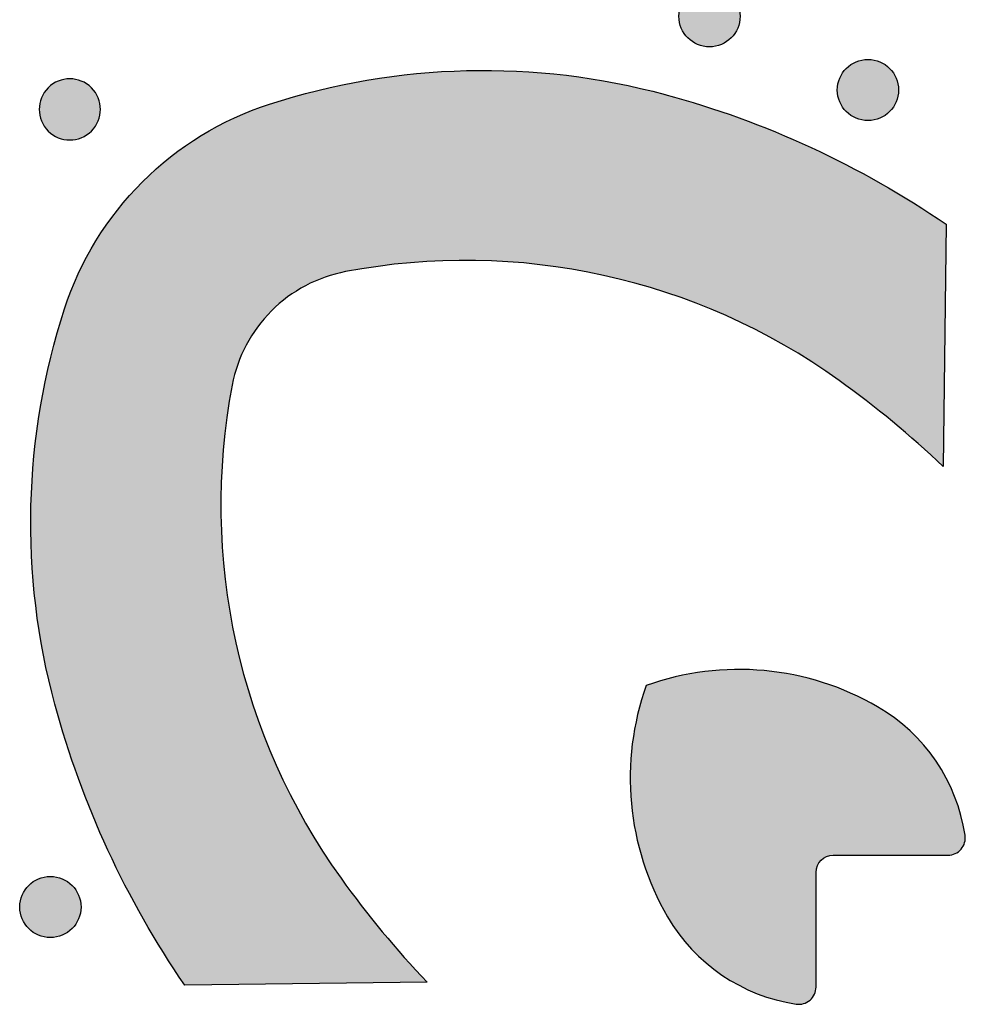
# Model space of a CAD drawing. Header units: millimetres. Extents: x -3873 to -97, y 912 to 4165.
# Tile 512 of 656: x -1936 to -1881, y 3135 to 3192. Entities that reach past the tile are written whole.
import ezdxf

# ---------------------------------------------------------------- set-up
doc = ezdxf.new("R2010")
doc.units = ezdxf.units.MM
doc.layers.add('pattern', color=7, linetype='Continuous', true_color=0x000000)

msp = doc.modelspace()

# ---------------------------------------------------------------- hatches: boundary and pattern name
at = {"layer": 'pattern'}
for points in [[(-1894.516, 3193.581), (-1894.545, 3193.609), (-1894.574, 3193.636), (-1894.603, 3193.663), (-1894.634, 3193.689), (-1894.666, 3193.715), (-1894.698, 3193.74), (-1894.732, 3193.765), (-1894.766, 3193.789), (-1894.801, 3193.812), (-1894.836, 3193.835), (-1894.873, 3193.857), (-1894.91, 3193.878), (-1894.948, 3193.898), (-1894.987, 3193.918), (-1895.026, 3193.937), (-1895.066, 3193.955), (-1895.107, 3193.972), (-1895.148, 3193.988), (-1895.19, 3194.003), (-1895.233, 3194.017), (-1895.276, 3194.03), (-1895.319, 3194.042), (-1895.363, 3194.053), (-1895.407, 3194.063), (-1895.452, 3194.072), (-1895.497, 3194.08), (-1895.542, 3194.086), (-1895.588, 3194.091), (-1895.633, 3194.096), (-1895.679, 3194.099), (-1895.725, 3194.1), (-1895.771, 3194.101), (-1895.817, 3194.1), (-1895.863, 3194.099), (-1895.909, 3194.096), (-1895.954, 3194.091), (-1896, 3194.086), (-1896.045, 3194.08), (-1896.09, 3194.072), (-1896.135, 3194.063), (-1896.179, 3194.053), (-1896.223, 3194.042), (-1896.266, 3194.03), (-1896.309, 3194.017), (-1896.352, 3194.003), (-1896.394, 3193.988), (-1896.435, 3193.972), (-1896.476, 3193.955), (-1896.516, 3193.937), (-1896.555, 3193.918), (-1896.594, 3193.898), (-1896.632, 3193.878), (-1896.669, 3193.857), (-1896.706, 3193.835), (-1896.741, 3193.812), (-1896.776, 3193.789), (-1896.81, 3193.765), (-1896.844, 3193.74), (-1896.876, 3193.715), (-1896.908, 3193.689), (-1896.939, 3193.663), (-1896.968, 3193.636), (-1896.997, 3193.609), (-1897.026, 3193.581), (-1897.053, 3193.553), (-1897.08, 3193.524), (-1897.107, 3193.494), (-1897.133, 3193.463), (-1897.159, 3193.432), (-1897.184, 3193.399), (-1897.209, 3193.366), (-1897.233, 3193.332), (-1897.256, 3193.297), (-1897.279, 3193.261), (-1897.301, 3193.225), (-1897.322, 3193.188), (-1897.343, 3193.15), (-1897.363, 3193.111), (-1897.381, 3193.071), (-1897.399, 3193.031), (-1897.416, 3192.991), (-1897.432, 3192.949), (-1897.448, 3192.907), (-1897.462, 3192.865), (-1897.475, 3192.822), (-1897.487, 3192.778), (-1897.498, 3192.734), (-1897.508, 3192.69), (-1897.516, 3192.646), (-1897.524, 3192.601), (-1897.53, 3192.555), (-1897.536, 3192.51), (-1897.54, 3192.464), (-1897.543, 3192.418), (-1897.545, 3192.373), (-1897.545, 3192.327), (-1897.545, 3192.281), (-1897.543, 3192.235), (-1897.54, 3192.189), (-1897.536, 3192.143), (-1897.53, 3192.098), (-1897.524, 3192.053), (-1897.516, 3192.008), (-1897.508, 3191.963), (-1897.498, 3191.919), (-1897.487, 3191.875), (-1897.475, 3191.831), (-1897.462, 3191.788), (-1897.448, 3191.746), (-1897.432, 3191.704), (-1897.416, 3191.663), (-1897.399, 3191.622), (-1897.381, 3191.582), (-1897.363, 3191.542), (-1897.343, 3191.504), (-1897.322, 3191.466), (-1897.301, 3191.428), (-1897.279, 3191.392), (-1897.256, 3191.356), (-1897.233, 3191.321), (-1897.209, 3191.287), (-1897.184, 3191.254), (-1897.159, 3191.221), (-1897.133, 3191.19), (-1897.107, 3191.159), (-1897.08, 3191.129), (-1897.053, 3191.1), (-1897.026, 3191.072), (-1896.997, 3191.044), (-1896.968, 3191.017), (-1896.939, 3190.991), (-1896.908, 3190.964), (-1896.876, 3190.939), (-1896.844, 3190.913), (-1896.81, 3190.889), (-1896.776, 3190.865), (-1896.741, 3190.841), (-1896.706, 3190.818), (-1896.669, 3190.796), (-1896.632, 3190.775), (-1896.594, 3190.755), (-1896.555, 3190.735), (-1896.516, 3190.716), (-1896.476, 3190.698), (-1896.435, 3190.681), (-1896.394, 3190.665), (-1896.352, 3190.65), (-1896.309, 3190.636), (-1896.266, 3190.623), (-1896.223, 3190.611), (-1896.179, 3190.6), (-1896.135, 3190.59), (-1896.09, 3190.581), (-1896.045, 3190.574), (-1896, 3190.567), (-1895.954, 3190.562), (-1895.909, 3190.558), (-1895.863, 3190.555), (-1895.817, 3190.553), (-1895.771, 3190.552), (-1895.725, 3190.553), (-1895.679, 3190.555), (-1895.633, 3190.558), (-1895.588, 3190.562), (-1895.542, 3190.567), (-1895.497, 3190.574), (-1895.452, 3190.581), (-1895.407, 3190.59), (-1895.363, 3190.6), (-1895.319, 3190.611), (-1895.276, 3190.623), (-1895.233, 3190.636), (-1895.19, 3190.65), (-1895.148, 3190.665), (-1895.107, 3190.681), (-1895.066, 3190.698), (-1895.026, 3190.716), (-1894.987, 3190.735), (-1894.948, 3190.755), (-1894.91, 3190.775), (-1894.873, 3190.796), (-1894.836, 3190.818), (-1894.801, 3190.841), (-1894.766, 3190.865), (-1894.732, 3190.889), (-1894.698, 3190.913), (-1894.666, 3190.939), (-1894.634, 3190.964), (-1894.603, 3190.991), (-1894.574, 3191.017), (-1894.545, 3191.044), (-1894.516, 3191.072), (-1894.489, 3191.1), (-1894.462, 3191.129), (-1894.435, 3191.159), (-1894.409, 3191.19), (-1894.383, 3191.221), (-1894.358, 3191.254), (-1894.333, 3191.287), (-1894.309, 3191.321), (-1894.286, 3191.356), (-1894.263, 3191.392), (-1894.241, 3191.428), (-1894.22, 3191.466), (-1894.199, 3191.504), (-1894.179, 3191.542), (-1894.161, 3191.582), (-1894.143, 3191.622), (-1894.126, 3191.663), (-1894.11, 3191.704), (-1894.094, 3191.746), (-1894.08, 3191.788), (-1894.067, 3191.831), (-1894.055, 3191.875), (-1894.044, 3191.919), (-1894.034, 3191.963), (-1894.026, 3192.008), (-1894.018, 3192.053), (-1894.011, 3192.098), (-1894.006, 3192.143), (-1894.002, 3192.189), (-1893.999, 3192.235), (-1893.997, 3192.281), (-1893.997, 3192.327), (-1893.997, 3192.373), (-1893.999, 3192.418), (-1894.002, 3192.464), (-1894.006, 3192.51), (-1894.011, 3192.555), (-1894.018, 3192.601), (-1894.026, 3192.646), (-1894.034, 3192.69), (-1894.044, 3192.734), (-1894.055, 3192.778), (-1894.067, 3192.822), (-1894.08, 3192.865), (-1894.094, 3192.907), (-1894.11, 3192.949), (-1894.126, 3192.991), (-1894.143, 3193.031), (-1894.161, 3193.071), (-1894.179, 3193.111), (-1894.199, 3193.15), (-1894.22, 3193.188), (-1894.241, 3193.225), (-1894.263, 3193.261), (-1894.286, 3193.297), (-1894.309, 3193.332), (-1894.333, 3193.366), (-1894.358, 3193.399), (-1894.383, 3193.432), (-1894.409, 3193.463), (-1894.435, 3193.494), (-1894.462, 3193.524), (-1894.489, 3193.553)], [(-1885.335, 3189.305), (-1885.363, 3189.333), (-1885.392, 3189.36), (-1885.422, 3189.387), (-1885.453, 3189.413), (-1885.484, 3189.439), (-1885.517, 3189.464), (-1885.55, 3189.489), (-1885.584, 3189.513), (-1885.619, 3189.536), (-1885.655, 3189.559), (-1885.691, 3189.581), (-1885.729, 3189.602), (-1885.767, 3189.623), (-1885.805, 3189.642), (-1885.845, 3189.661), (-1885.885, 3189.679), (-1885.926, 3189.696), (-1885.967, 3189.712), (-1886.009, 3189.727), (-1886.051, 3189.741), (-1886.094, 3189.754), (-1886.138, 3189.766), (-1886.182, 3189.777), (-1886.226, 3189.787), (-1886.271, 3189.796), (-1886.316, 3189.804), (-1886.361, 3189.81), (-1886.406, 3189.815), (-1886.452, 3189.82), (-1886.498, 3189.823), (-1886.544, 3189.824), (-1886.589, 3189.825), (-1886.635, 3189.824), (-1886.681, 3189.823), (-1886.727, 3189.82), (-1886.773, 3189.815), (-1886.818, 3189.81), (-1886.863, 3189.804), (-1886.908, 3189.796), (-1886.953, 3189.787), (-1886.997, 3189.777), (-1887.041, 3189.766), (-1887.085, 3189.754), (-1887.128, 3189.741), (-1887.17, 3189.727), (-1887.212, 3189.712), (-1887.253, 3189.696), (-1887.294, 3189.679), (-1887.334, 3189.661), (-1887.374, 3189.642), (-1887.412, 3189.623), (-1887.45, 3189.602), (-1887.488, 3189.581), (-1887.524, 3189.559), (-1887.56, 3189.536), (-1887.595, 3189.513), (-1887.629, 3189.489), (-1887.662, 3189.464), (-1887.695, 3189.439), (-1887.726, 3189.413), (-1887.757, 3189.387), (-1887.787, 3189.36), (-1887.816, 3189.333), (-1887.844, 3189.305), (-1887.872, 3189.277), (-1887.899, 3189.248), (-1887.926, 3189.218), (-1887.952, 3189.187), (-1887.978, 3189.156), (-1888.003, 3189.123), (-1888.027, 3189.09), (-1888.051, 3189.056), (-1888.075, 3189.021), (-1888.098, 3188.985), (-1888.12, 3188.949), (-1888.141, 3188.912), (-1888.161, 3188.874), (-1888.181, 3188.835), (-1888.2, 3188.795), (-1888.218, 3188.755), (-1888.235, 3188.715), (-1888.251, 3188.673), (-1888.266, 3188.631), (-1888.28, 3188.589), (-1888.293, 3188.546), (-1888.305, 3188.502), (-1888.316, 3188.459), (-1888.326, 3188.414), (-1888.335, 3188.37), (-1888.343, 3188.325), (-1888.349, 3188.279), (-1888.354, 3188.234), (-1888.358, 3188.188), (-1888.361, 3188.142), (-1888.363, 3188.097), (-1888.364, 3188.051), (-1888.363, 3188.005), (-1888.361, 3187.959), (-1888.358, 3187.913), (-1888.354, 3187.867), (-1888.349, 3187.822), (-1888.343, 3187.777), (-1888.335, 3187.732), (-1888.326, 3187.687), (-1888.316, 3187.643), (-1888.305, 3187.599), (-1888.293, 3187.555), (-1888.28, 3187.512), (-1888.266, 3187.47), (-1888.251, 3187.428), (-1888.235, 3187.387), (-1888.218, 3187.346), (-1888.2, 3187.306), (-1888.181, 3187.266), (-1888.161, 3187.228), (-1888.141, 3187.19), (-1888.12, 3187.152), (-1888.098, 3187.116), (-1888.075, 3187.08), (-1888.051, 3187.045), (-1888.027, 3187.011), (-1888.003, 3186.978), (-1887.978, 3186.945), (-1887.952, 3186.914), (-1887.926, 3186.883), (-1887.899, 3186.853), (-1887.872, 3186.824), (-1887.844, 3186.796), (-1887.816, 3186.768), (-1887.787, 3186.741), (-1887.757, 3186.715), (-1887.726, 3186.688), (-1887.695, 3186.663), (-1887.662, 3186.637), (-1887.629, 3186.613), (-1887.595, 3186.589), (-1887.56, 3186.565), (-1887.524, 3186.543), (-1887.488, 3186.521), (-1887.45, 3186.499), (-1887.412, 3186.479), (-1887.374, 3186.459), (-1887.334, 3186.44), (-1887.294, 3186.422), (-1887.253, 3186.405), (-1887.212, 3186.389), (-1887.17, 3186.374), (-1887.128, 3186.36), (-1887.085, 3186.347), (-1887.041, 3186.335), (-1886.997, 3186.324), (-1886.953, 3186.314), (-1886.908, 3186.305), (-1886.863, 3186.298), (-1886.818, 3186.291), (-1886.773, 3186.286), (-1886.727, 3186.282), (-1886.681, 3186.279), (-1886.635, 3186.277), (-1886.589, 3186.276), (-1886.544, 3186.277), (-1886.498, 3186.279), (-1886.452, 3186.282), (-1886.406, 3186.286), (-1886.361, 3186.291), (-1886.316, 3186.298), (-1886.271, 3186.305), (-1886.226, 3186.314), (-1886.182, 3186.324), (-1886.138, 3186.335), (-1886.094, 3186.347), (-1886.051, 3186.36), (-1886.009, 3186.374), (-1885.967, 3186.389), (-1885.926, 3186.405), (-1885.885, 3186.422), (-1885.845, 3186.44), (-1885.805, 3186.459), (-1885.767, 3186.479), (-1885.729, 3186.499), (-1885.691, 3186.521), (-1885.655, 3186.543), (-1885.619, 3186.565), (-1885.584, 3186.589), (-1885.55, 3186.613), (-1885.517, 3186.637), (-1885.484, 3186.663), (-1885.453, 3186.688), (-1885.422, 3186.715), (-1885.392, 3186.741), (-1885.363, 3186.768), (-1885.335, 3186.796), (-1885.307, 3186.824), (-1885.28, 3186.853), (-1885.253, 3186.883), (-1885.227, 3186.914), (-1885.201, 3186.945), (-1885.176, 3186.978), (-1885.152, 3187.011), (-1885.128, 3187.045), (-1885.104, 3187.08), (-1885.081, 3187.116), (-1885.059, 3187.152), (-1885.038, 3187.19), (-1885.018, 3187.228), (-1884.998, 3187.266), (-1884.979, 3187.306), (-1884.961, 3187.346), (-1884.944, 3187.387), (-1884.928, 3187.428), (-1884.913, 3187.47), (-1884.899, 3187.512), (-1884.886, 3187.555), (-1884.874, 3187.599), (-1884.863, 3187.643), (-1884.853, 3187.687), (-1884.844, 3187.732), (-1884.836, 3187.777), (-1884.83, 3187.822), (-1884.825, 3187.867), (-1884.821, 3187.913), (-1884.818, 3187.959), (-1884.816, 3188.005), (-1884.815, 3188.051), (-1884.816, 3188.097), (-1884.818, 3188.142), (-1884.821, 3188.188), (-1884.825, 3188.234), (-1884.83, 3188.279), (-1884.836, 3188.325), (-1884.844, 3188.37), (-1884.853, 3188.414), (-1884.863, 3188.459), (-1884.874, 3188.502), (-1884.886, 3188.546), (-1884.899, 3188.589), (-1884.913, 3188.631), (-1884.928, 3188.673), (-1884.944, 3188.715), (-1884.961, 3188.755), (-1884.979, 3188.795), (-1884.998, 3188.835), (-1885.018, 3188.874), (-1885.038, 3188.912), (-1885.059, 3188.949), (-1885.081, 3188.985), (-1885.104, 3189.021), (-1885.128, 3189.056), (-1885.152, 3189.09), (-1885.176, 3189.123), (-1885.201, 3189.156), (-1885.227, 3189.187), (-1885.253, 3189.218), (-1885.28, 3189.248), (-1885.307, 3189.277)], [(-1888.258, 3171.213), (-1889.01, 3171.739), (-1889.778, 3172.248), (-1890.562, 3172.74), (-1891.362, 3173.214), (-1892.176, 3173.67), (-1893.005, 3174.107), (-1893.847, 3174.524), (-1894.702, 3174.921), (-1895.569, 3175.296), (-1896.447, 3175.651), (-1897.336, 3175.984), (-1898.234, 3176.294), (-1899.142, 3176.581), (-1900.057, 3176.846), (-1900.979, 3177.087), (-1901.908, 3177.304), (-1902.842, 3177.498), (-1903.78, 3177.667), (-1904.721, 3177.812), (-1905.665, 3177.933), (-1906.611, 3178.029), (-1907.557, 3178.101), (-1908.503, 3178.149), (-1909.448, 3178.173), (-1910.39, 3178.173), (-1911.33, 3178.148), (-1912.265, 3178.101), (-1913.196, 3178.03), (-1914.121, 3177.936), (-1915.039, 3177.819), (-1915.95, 3177.681), (-1916.853, 3177.52), (-1917.003, 3177.49), (-1917.152, 3177.458), (-1917.301, 3177.422), (-1917.449, 3177.384), (-1917.597, 3177.343), (-1917.744, 3177.299), (-1917.891, 3177.252), (-1918.038, 3177.202), (-1918.183, 3177.15), (-1918.328, 3177.094), (-1918.471, 3177.036), (-1918.614, 3176.976), (-1918.756, 3176.912), (-1918.896, 3176.846), (-1919.036, 3176.777), (-1919.174, 3176.706), (-1919.31, 3176.632), (-1919.446, 3176.555), (-1919.579, 3176.476), (-1919.712, 3176.395), (-1919.842, 3176.311), (-1919.971, 3176.225), (-1920.098, 3176.136), (-1920.223, 3176.045), (-1920.346, 3175.952), (-1920.468, 3175.857), (-1920.587, 3175.76), (-1920.704, 3175.661), (-1920.819, 3175.56), (-1920.932, 3175.457), (-1921.043, 3175.352), (-1921.152, 3175.245), (-1921.259, 3175.136), (-1921.363, 3175.026), (-1921.466, 3174.913), (-1921.568, 3174.797), (-1921.667, 3174.68), (-1921.764, 3174.561), (-1921.859, 3174.439), (-1921.952, 3174.316), (-1922.043, 3174.191), (-1922.132, 3174.064), (-1922.218, 3173.935), (-1922.302, 3173.805), (-1922.383, 3173.673), (-1922.462, 3173.539), (-1922.539, 3173.404), (-1922.613, 3173.267), (-1922.684, 3173.129), (-1922.753, 3172.99), (-1922.819, 3172.849), (-1922.882, 3172.707), (-1922.943, 3172.565), (-1923.001, 3172.421), (-1923.056, 3172.276), (-1923.109, 3172.131), (-1923.159, 3171.984), (-1923.205, 3171.838), (-1923.249, 3171.69), (-1923.291, 3171.542), (-1923.329, 3171.394), (-1923.364, 3171.245), (-1923.397, 3171.096), (-1923.427, 3170.947), (-1923.587, 3170.043), (-1923.726, 3169.132), (-1923.843, 3168.214), (-1923.937, 3167.289), (-1924.008, 3166.358), (-1924.055, 3165.423), (-1924.079, 3164.483), (-1924.08, 3163.541), (-1924.056, 3162.596), (-1924.008, 3161.65), (-1923.936, 3160.704), (-1923.84, 3159.759), (-1923.719, 3158.814), (-1923.574, 3157.873), (-1923.404, 3156.935), (-1923.211, 3156.001), (-1922.994, 3155.072), (-1922.753, 3154.15), (-1922.488, 3153.235), (-1922.201, 3152.327), (-1921.89, 3151.429), (-1921.558, 3150.54), (-1921.203, 3149.662), (-1920.827, 3148.795), (-1920.431, 3147.94), (-1920.014, 3147.098), (-1919.577, 3146.27), (-1919.121, 3145.455), (-1918.647, 3144.656), (-1918.155, 3143.871), (-1917.645, 3143.103), (-1917.12, 3142.351), (-1915.952, 3140.781), (-1914.729, 3139.25), (-1913.455, 3137.763), (-1912.13, 3136.322), (-1926.175, 3136.154), (-1926.8, 3137.086), (-1927.406, 3138.032), (-1927.993, 3138.993), (-1928.561, 3139.966), (-1929.108, 3140.952), (-1929.635, 3141.95), (-1930.141, 3142.96), (-1930.625, 3143.98), (-1931.088, 3145.01), (-1931.529, 3146.049), (-1931.947, 3147.097), (-1932.343, 3148.153), (-1932.717, 3149.216), (-1933.067, 3150.286), (-1933.395, 3151.361), (-1933.699, 3152.441), (-1933.88, 3153.135), (-1934.049, 3153.834), (-1934.206, 3154.538), (-1934.351, 3155.245), (-1934.483, 3155.957), (-1934.603, 3156.672), (-1934.71, 3157.39), (-1934.803, 3158.112), (-1934.885, 3158.835), (-1934.953, 3159.561), (-1935.007, 3160.289), (-1935.049, 3161.018), (-1935.078, 3161.749), (-1935.093, 3162.48), (-1935.095, 3163.211), (-1935.084, 3163.943), (-1935.059, 3164.674), (-1935.021, 3165.405), (-1934.97, 3166.134), (-1934.906, 3166.862), (-1934.828, 3167.588), (-1934.738, 3168.312), (-1934.634, 3169.034), (-1934.518, 3169.753), (-1934.388, 3170.469), (-1934.246, 3171.181), (-1934.092, 3171.889), (-1933.925, 3172.594), (-1933.746, 3173.293), (-1933.554, 3173.988), (-1933.351, 3174.678), (-1933.136, 3175.363), (-1932.962, 3175.874), (-1932.773, 3176.382), (-1932.568, 3176.885), (-1932.348, 3177.383), (-1932.112, 3177.875), (-1931.863, 3178.361), (-1931.598, 3178.839), (-1931.319, 3179.31), (-1931.027, 3179.772), (-1930.721, 3180.225), (-1930.402, 3180.669), (-1930.071, 3181.102), (-1929.727, 3181.525), (-1929.372, 3181.936), (-1929.006, 3182.336), (-1928.63, 3182.723), (-1928.242, 3183.1), (-1927.843, 3183.466), (-1927.431, 3183.821), (-1927.009, 3184.164), (-1926.576, 3184.495), (-1926.132, 3184.814), (-1925.679, 3185.12), (-1925.217, 3185.413), (-1924.746, 3185.691), (-1924.268, 3185.956), (-1923.782, 3186.206), (-1923.29, 3186.441), (-1922.792, 3186.661), (-1922.289, 3186.866), (-1921.781, 3187.055), (-1921.269, 3187.229), (-1920.585, 3187.444), (-1919.895, 3187.647), (-1919.2, 3187.839), (-1918.5, 3188.018), (-1917.796, 3188.185), (-1917.088, 3188.339), (-1916.376, 3188.481), (-1915.66, 3188.611), (-1914.941, 3188.727), (-1914.219, 3188.831), (-1913.495, 3188.921), (-1912.769, 3188.999), (-1912.041, 3189.063), (-1911.311, 3189.114), (-1910.581, 3189.152), (-1909.85, 3189.177), (-1909.118, 3189.188), (-1908.387, 3189.186), (-1907.656, 3189.171), (-1906.925, 3189.142), (-1906.196, 3189.101), (-1905.468, 3189.046), (-1904.742, 3188.978), (-1904.019, 3188.897), (-1903.297, 3188.803), (-1902.579, 3188.696), (-1901.864, 3188.576), (-1901.152, 3188.444), (-1900.445, 3188.299), (-1899.741, 3188.142), (-1899.042, 3187.973), (-1898.348, 3187.792), (-1897.268, 3187.488), (-1896.193, 3187.16), (-1895.123, 3186.81), (-1894.06, 3186.436), (-1893.004, 3186.04), (-1891.956, 3185.622), (-1890.917, 3185.181), (-1889.887, 3184.718), (-1888.866, 3184.234), (-1887.857, 3183.728), (-1886.859, 3183.201), (-1885.873, 3182.654), (-1884.899, 3182.087), (-1883.939, 3181.499), (-1882.993, 3180.893), (-1882.061, 3180.268), (-1882.229, 3166.223), (-1883.67, 3167.548), (-1885.157, 3168.822), (-1886.687, 3170.045)], [(-1931.581, 3185.674), (-1931.553, 3185.702), (-1931.526, 3185.731), (-1931.5, 3185.761), (-1931.473, 3185.792), (-1931.448, 3185.823), (-1931.422, 3185.856), (-1931.398, 3185.889), (-1931.374, 3185.923), (-1931.35, 3185.958), (-1931.328, 3185.994), (-1931.306, 3186.03), (-1931.284, 3186.067), (-1931.264, 3186.105), (-1931.244, 3186.144), (-1931.225, 3186.183), (-1931.207, 3186.223), (-1931.19, 3186.264), (-1931.174, 3186.305), (-1931.159, 3186.347), (-1931.145, 3186.39), (-1931.132, 3186.433), (-1931.12, 3186.476), (-1931.109, 3186.52), (-1931.099, 3186.564), (-1931.09, 3186.609), (-1931.083, 3186.654), (-1931.076, 3186.699), (-1931.071, 3186.744), (-1931.067, 3186.79), (-1931.064, 3186.836), (-1931.062, 3186.882), (-1931.062, 3186.928), (-1931.062, 3186.973), (-1931.064, 3187.019), (-1931.067, 3187.065), (-1931.071, 3187.111), (-1931.076, 3187.156), (-1931.083, 3187.201), (-1931.09, 3187.246), (-1931.099, 3187.291), (-1931.109, 3187.335), (-1931.12, 3187.379), (-1931.132, 3187.422), (-1931.145, 3187.465), (-1931.159, 3187.508), (-1931.174, 3187.55), (-1931.19, 3187.591), (-1931.207, 3187.632), (-1931.225, 3187.672), (-1931.244, 3187.711), (-1931.264, 3187.75), (-1931.284, 3187.788), (-1931.306, 3187.825), (-1931.328, 3187.862), (-1931.35, 3187.897), (-1931.374, 3187.932), (-1931.398, 3187.966), (-1931.422, 3187.999), (-1931.448, 3188.032), (-1931.473, 3188.063), (-1931.5, 3188.094), (-1931.526, 3188.124), (-1931.553, 3188.153), (-1931.581, 3188.181), (-1931.609, 3188.209), (-1931.638, 3188.236), (-1931.668, 3188.262), (-1931.699, 3188.289), (-1931.73, 3188.314), (-1931.763, 3188.34), (-1931.796, 3188.364), (-1931.83, 3188.388), (-1931.865, 3188.412), (-1931.9, 3188.434), (-1931.937, 3188.456), (-1931.974, 3188.478), (-1932.012, 3188.498), (-1932.051, 3188.518), (-1932.09, 3188.537), (-1932.13, 3188.555), (-1932.171, 3188.572), (-1932.212, 3188.588), (-1932.254, 3188.603), (-1932.297, 3188.617), (-1932.34, 3188.63), (-1932.383, 3188.642), (-1932.427, 3188.653), (-1932.471, 3188.663), (-1932.516, 3188.672), (-1932.561, 3188.679), (-1932.606, 3188.686), (-1932.651, 3188.691), (-1932.697, 3188.695), (-1932.743, 3188.698), (-1932.789, 3188.7), (-1932.834, 3188.7), (-1932.88, 3188.7), (-1932.926, 3188.698), (-1932.972, 3188.695), (-1933.018, 3188.691), (-1933.063, 3188.686), (-1933.108, 3188.679), (-1933.153, 3188.672), (-1933.198, 3188.663), (-1933.242, 3188.653), (-1933.286, 3188.642), (-1933.329, 3188.63), (-1933.372, 3188.617), (-1933.415, 3188.603), (-1933.457, 3188.588), (-1933.498, 3188.572), (-1933.539, 3188.555), (-1933.579, 3188.537), (-1933.618, 3188.518), (-1933.657, 3188.498), (-1933.695, 3188.478), (-1933.732, 3188.456), (-1933.768, 3188.434), (-1933.804, 3188.412), (-1933.839, 3188.388), (-1933.873, 3188.364), (-1933.906, 3188.34), (-1933.939, 3188.314), (-1933.97, 3188.289), (-1934.001, 3188.262), (-1934.031, 3188.236), (-1934.06, 3188.209), (-1934.088, 3188.181), (-1934.116, 3188.153), (-1934.143, 3188.124), (-1934.169, 3188.094), (-1934.196, 3188.063), (-1934.221, 3188.032), (-1934.247, 3187.999), (-1934.271, 3187.966), (-1934.295, 3187.932), (-1934.319, 3187.897), (-1934.341, 3187.862), (-1934.363, 3187.825), (-1934.385, 3187.788), (-1934.405, 3187.75), (-1934.425, 3187.711), (-1934.444, 3187.672), (-1934.461, 3187.632), (-1934.478, 3187.591), (-1934.495, 3187.55), (-1934.51, 3187.508), (-1934.524, 3187.465), (-1934.537, 3187.422), (-1934.549, 3187.379), (-1934.56, 3187.335), (-1934.57, 3187.291), (-1934.578, 3187.246), (-1934.586, 3187.201), (-1934.592, 3187.156), (-1934.598, 3187.111), (-1934.602, 3187.065), (-1934.605, 3187.019), (-1934.607, 3186.973), (-1934.607, 3186.928), (-1934.607, 3186.882), (-1934.605, 3186.836), (-1934.602, 3186.79), (-1934.598, 3186.744), (-1934.592, 3186.699), (-1934.586, 3186.654), (-1934.578, 3186.609), (-1934.57, 3186.564), (-1934.56, 3186.52), (-1934.549, 3186.476), (-1934.537, 3186.433), (-1934.524, 3186.39), (-1934.51, 3186.347), (-1934.495, 3186.305), (-1934.478, 3186.264), (-1934.461, 3186.223), (-1934.444, 3186.183), (-1934.425, 3186.144), (-1934.405, 3186.105), (-1934.385, 3186.067), (-1934.363, 3186.03), (-1934.341, 3185.994), (-1934.319, 3185.958), (-1934.295, 3185.923), (-1934.271, 3185.889), (-1934.247, 3185.856), (-1934.221, 3185.823), (-1934.196, 3185.792), (-1934.169, 3185.761), (-1934.143, 3185.731), (-1934.116, 3185.702), (-1934.088, 3185.674), (-1934.06, 3185.646), (-1934.031, 3185.619), (-1934.001, 3185.593), (-1933.97, 3185.566), (-1933.939, 3185.541), (-1933.906, 3185.515), (-1933.873, 3185.491), (-1933.839, 3185.467), (-1933.804, 3185.443), (-1933.768, 3185.421), (-1933.732, 3185.399), (-1933.695, 3185.377), (-1933.657, 3185.357), (-1933.618, 3185.337), (-1933.579, 3185.318), (-1933.539, 3185.301), (-1933.498, 3185.284), (-1933.457, 3185.267), (-1933.415, 3185.252), (-1933.372, 3185.238), (-1933.329, 3185.225), (-1933.286, 3185.213), (-1933.242, 3185.202), (-1933.198, 3185.192), (-1933.153, 3185.184), (-1933.108, 3185.176), (-1933.063, 3185.17), (-1933.018, 3185.164), (-1932.972, 3185.16), (-1932.926, 3185.157), (-1932.88, 3185.155), (-1932.834, 3185.155), (-1932.789, 3185.155), (-1932.743, 3185.157), (-1932.697, 3185.16), (-1932.651, 3185.164), (-1932.606, 3185.17), (-1932.561, 3185.176), (-1932.516, 3185.184), (-1932.471, 3185.192), (-1932.427, 3185.202), (-1932.383, 3185.213), (-1932.34, 3185.225), (-1932.297, 3185.238), (-1932.254, 3185.252), (-1932.212, 3185.267), (-1932.171, 3185.284), (-1932.13, 3185.301), (-1932.09, 3185.318), (-1932.051, 3185.337), (-1932.012, 3185.357), (-1931.974, 3185.377), (-1931.937, 3185.399), (-1931.9, 3185.421), (-1931.865, 3185.443), (-1931.83, 3185.467), (-1931.796, 3185.491), (-1931.763, 3185.515), (-1931.73, 3185.541), (-1931.699, 3185.566), (-1931.668, 3185.593), (-1931.638, 3185.619), (-1931.609, 3185.646)], [(-1888.598, 3143.691), (-1881.949, 3143.691), (-1881.923, 3143.692), (-1881.896, 3143.693), (-1881.87, 3143.694), (-1881.844, 3143.697), (-1881.817, 3143.7), (-1881.791, 3143.704), (-1881.764, 3143.709), (-1881.738, 3143.714), (-1881.712, 3143.72), (-1881.685, 3143.727), (-1881.659, 3143.734), (-1881.633, 3143.742), (-1881.608, 3143.751), (-1881.582, 3143.761), (-1881.557, 3143.771), (-1881.532, 3143.782), (-1881.507, 3143.794), (-1881.483, 3143.806), (-1881.459, 3143.82), (-1881.435, 3143.833), (-1881.412, 3143.847), (-1881.39, 3143.862), (-1881.367, 3143.878), (-1881.346, 3143.894), (-1881.324, 3143.91), (-1881.304, 3143.927), (-1881.283, 3143.945), (-1881.264, 3143.963), (-1881.245, 3143.981), (-1881.226, 3144), (-1881.208, 3144.019), (-1881.191, 3144.039), (-1881.174, 3144.059), (-1881.158, 3144.08), (-1881.142, 3144.101), (-1881.127, 3144.122), (-1881.112, 3144.144), (-1881.097, 3144.167), (-1881.084, 3144.19), (-1881.07, 3144.213), (-1881.058, 3144.237), (-1881.046, 3144.262), (-1881.034, 3144.286), (-1881.024, 3144.311), (-1881.014, 3144.337), (-1881.004, 3144.362), (-1880.996, 3144.388), (-1880.988, 3144.414), (-1880.981, 3144.441), (-1880.974, 3144.467), (-1880.968, 3144.494), (-1880.963, 3144.521), (-1880.959, 3144.547), (-1880.956, 3144.574), (-1880.953, 3144.601), (-1880.951, 3144.628), (-1880.949, 3144.655), (-1880.949, 3144.682), (-1880.949, 3144.709), (-1880.95, 3144.735), (-1880.951, 3144.762), (-1880.953, 3144.788), (-1880.956, 3144.814), (-1880.96, 3144.84), (-1881.006, 3145.119), (-1881.059, 3145.398), (-1881.121, 3145.677), (-1881.191, 3145.956), (-1881.268, 3146.233), (-1881.354, 3146.51), (-1881.448, 3146.786), (-1881.55, 3147.059), (-1881.66, 3147.331), (-1881.778, 3147.6), (-1881.903, 3147.866), (-1882.037, 3148.129), (-1882.178, 3148.389), (-1882.326, 3148.645), (-1882.482, 3148.897), (-1882.645, 3149.144), (-1882.815, 3149.387), (-1882.992, 3149.624), (-1883.175, 3149.857), (-1883.365, 3150.083), (-1883.561, 3150.304), (-1883.762, 3150.519), (-1883.969, 3150.727), (-1884.181, 3150.929), (-1884.398, 3151.125), (-1884.62, 3151.313), (-1884.845, 3151.495), (-1885.075, 3151.669), (-1885.309, 3151.837), (-1885.545, 3151.997), (-1885.785, 3152.149), (-1886.028, 3152.294), (-1886.395, 3152.501), (-1886.77, 3152.7), (-1887.153, 3152.889), (-1887.541, 3153.069), (-1887.937, 3153.239), (-1888.338, 3153.399), (-1888.745, 3153.548), (-1889.158, 3153.687), (-1889.575, 3153.816), (-1889.997, 3153.933), (-1890.423, 3154.038), (-1890.852, 3154.132), (-1891.285, 3154.215), (-1891.72, 3154.285), (-1892.157, 3154.344), (-1892.596, 3154.39), (-1893.035, 3154.425), (-1893.476, 3154.447), (-1893.916, 3154.457), (-1894.357, 3154.455), (-1894.796, 3154.441), (-1895.234, 3154.415), (-1895.67, 3154.377), (-1896.104, 3154.327), (-1896.535, 3154.266), (-1896.962, 3154.193), (-1897.386, 3154.109), (-1897.806, 3154.014), (-1898.221, 3153.908), (-1898.631, 3153.792), (-1899.036, 3153.665), (-1899.436, 3153.529), (-1899.572, 3153.13), (-1899.699, 3152.725), (-1899.815, 3152.314), (-1899.921, 3151.899), (-1900.016, 3151.479), (-1900.1, 3151.055), (-1900.173, 3150.628), (-1900.234, 3150.197), (-1900.284, 3149.763), (-1900.322, 3149.327), (-1900.348, 3148.889), (-1900.362, 3148.45), (-1900.364, 3148.01), (-1900.354, 3147.569), (-1900.332, 3147.129), (-1900.297, 3146.689), (-1900.251, 3146.25), (-1900.192, 3145.813), (-1900.122, 3145.378), (-1900.039, 3144.945), (-1899.945, 3144.516), (-1899.839, 3144.09), (-1899.722, 3143.668), (-1899.594, 3143.251), (-1899.455, 3142.839), (-1899.306, 3142.431), (-1899.146, 3142.03), (-1898.976, 3141.635), (-1898.796, 3141.246), (-1898.607, 3140.863), (-1898.408, 3140.488), (-1898.201, 3140.121), (-1898.056, 3139.878), (-1897.903, 3139.639), (-1897.743, 3139.402), (-1897.576, 3139.168), (-1897.402, 3138.939), (-1897.22, 3138.713), (-1897.032, 3138.491), (-1896.836, 3138.274), (-1896.634, 3138.062), (-1896.426, 3137.855), (-1896.211, 3137.654), (-1895.99, 3137.458), (-1895.763, 3137.268), (-1895.531, 3137.085), (-1895.294, 3136.908), (-1895.051, 3136.738), (-1894.804, 3136.575), (-1894.552, 3136.419), (-1894.296, 3136.271), (-1894.036, 3136.13), (-1893.773, 3135.996), (-1893.507, 3135.871), (-1893.238, 3135.753), (-1892.966, 3135.643), (-1892.693, 3135.541), (-1892.417, 3135.447), (-1892.14, 3135.362), (-1891.862, 3135.284), (-1891.584, 3135.214), (-1891.305, 3135.153), (-1891.026, 3135.099), (-1890.747, 3135.053), (-1890.721, 3135.049), (-1890.695, 3135.047), (-1890.669, 3135.044), (-1890.642, 3135.043), (-1890.616, 3135.042), (-1890.589, 3135.042), (-1890.562, 3135.043), (-1890.535, 3135.044), (-1890.508, 3135.046), (-1890.481, 3135.049), (-1890.454, 3135.052), (-1890.427, 3135.057), (-1890.401, 3135.062), (-1890.374, 3135.067), (-1890.348, 3135.074), (-1890.321, 3135.081), (-1890.295, 3135.089), (-1890.269, 3135.098), (-1890.244, 3135.107), (-1890.218, 3135.117), (-1890.193, 3135.128), (-1890.169, 3135.139), (-1890.144, 3135.151), (-1890.12, 3135.163), (-1890.097, 3135.177), (-1890.074, 3135.19), (-1890.051, 3135.205), (-1890.029, 3135.22), (-1890.008, 3135.235), (-1889.986, 3135.251), (-1889.966, 3135.267), (-1889.946, 3135.284), (-1889.926, 3135.301), (-1889.907, 3135.319), (-1889.888, 3135.338), (-1889.87, 3135.357), (-1889.852, 3135.376), (-1889.834, 3135.397), (-1889.817, 3135.417), (-1889.801, 3135.439), (-1889.785, 3135.46), (-1889.769, 3135.483), (-1889.754, 3135.505), (-1889.74, 3135.529), (-1889.726, 3135.552), (-1889.713, 3135.576), (-1889.701, 3135.6), (-1889.689, 3135.625), (-1889.678, 3135.65), (-1889.668, 3135.675), (-1889.658, 3135.701), (-1889.649, 3135.726), (-1889.641, 3135.752), (-1889.634, 3135.778), (-1889.627, 3135.805), (-1889.621, 3135.831), (-1889.615, 3135.857), (-1889.611, 3135.884), (-1889.607, 3135.91), (-1889.604, 3135.937), (-1889.601, 3135.963), (-1889.6, 3135.99), (-1889.599, 3136.016), (-1889.598, 3136.042), (-1889.598, 3142.691), (-1889.598, 3142.714), (-1889.597, 3142.736), (-1889.596, 3142.758), (-1889.594, 3142.781), (-1889.592, 3142.804), (-1889.589, 3142.827), (-1889.586, 3142.85), (-1889.582, 3142.873), (-1889.577, 3142.897), (-1889.572, 3142.92), (-1889.566, 3142.943), (-1889.56, 3142.967), (-1889.553, 3142.99), (-1889.545, 3143.013), (-1889.537, 3143.036), (-1889.528, 3143.059), (-1889.519, 3143.082), (-1889.508, 3143.105), (-1889.498, 3143.128), (-1889.487, 3143.151), (-1889.475, 3143.173), (-1889.462, 3143.195), (-1889.449, 3143.217), (-1889.435, 3143.239), (-1889.421, 3143.26), (-1889.406, 3143.281), (-1889.391, 3143.301), (-1889.375, 3143.322), (-1889.358, 3143.341), (-1889.341, 3143.361), (-1889.323, 3143.38), (-1889.305, 3143.398), (-1889.287, 3143.417), (-1889.268, 3143.434), (-1889.248, 3143.451), (-1889.229, 3143.468), (-1889.208, 3143.484), (-1889.188, 3143.499), (-1889.167, 3143.514), (-1889.145, 3143.528), (-1889.124, 3143.542), (-1889.102, 3143.555), (-1889.08, 3143.568), (-1889.058, 3143.58), (-1889.035, 3143.591), (-1889.012, 3143.602), (-1888.989, 3143.612), (-1888.966, 3143.621), (-1888.943, 3143.63), (-1888.92, 3143.638), (-1888.897, 3143.646), (-1888.873, 3143.653), (-1888.85, 3143.659), (-1888.827, 3143.665), (-1888.803, 3143.67), (-1888.78, 3143.675), (-1888.757, 3143.679), (-1888.734, 3143.682), (-1888.711, 3143.685), (-1888.688, 3143.687), (-1888.665, 3143.689), (-1888.643, 3143.69), (-1888.62, 3143.691)], [(-1932.703, 3141.937), (-1932.731, 3141.965), (-1932.76, 3141.992), (-1932.79, 3142.019), (-1932.821, 3142.045), (-1932.852, 3142.071), (-1932.885, 3142.096), (-1932.918, 3142.121), (-1932.952, 3142.145), (-1932.987, 3142.168), (-1933.023, 3142.191), (-1933.059, 3142.213), (-1933.097, 3142.234), (-1933.135, 3142.255), (-1933.173, 3142.274), (-1933.213, 3142.293), (-1933.253, 3142.311), (-1933.294, 3142.328), (-1933.335, 3142.344), (-1933.377, 3142.359), (-1933.419, 3142.373), (-1933.462, 3142.386), (-1933.506, 3142.398), (-1933.55, 3142.409), (-1933.594, 3142.419), (-1933.639, 3142.428), (-1933.684, 3142.436), (-1933.729, 3142.442), (-1933.774, 3142.447), (-1933.82, 3142.452), (-1933.866, 3142.455), (-1933.912, 3142.456), (-1933.958, 3142.457), (-1934.003, 3142.456), (-1934.049, 3142.455), (-1934.095, 3142.452), (-1934.141, 3142.447), (-1934.186, 3142.442), (-1934.231, 3142.436), (-1934.276, 3142.428), (-1934.321, 3142.419), (-1934.365, 3142.409), (-1934.409, 3142.398), (-1934.453, 3142.386), (-1934.496, 3142.373), (-1934.538, 3142.359), (-1934.58, 3142.344), (-1934.621, 3142.328), (-1934.662, 3142.311), (-1934.702, 3142.293), (-1934.742, 3142.274), (-1934.78, 3142.255), (-1934.818, 3142.234), (-1934.856, 3142.213), (-1934.892, 3142.191), (-1934.928, 3142.168), (-1934.963, 3142.145), (-1934.997, 3142.121), (-1935.03, 3142.096), (-1935.063, 3142.071), (-1935.094, 3142.045), (-1935.125, 3142.019), (-1935.155, 3141.992), (-1935.184, 3141.965), (-1935.212, 3141.937), (-1935.24, 3141.909), (-1935.267, 3141.88), (-1935.294, 3141.85), (-1935.32, 3141.819), (-1935.346, 3141.788), (-1935.371, 3141.755), (-1935.395, 3141.722), (-1935.419, 3141.688), (-1935.443, 3141.653), (-1935.466, 3141.617), (-1935.488, 3141.581), (-1935.509, 3141.544), (-1935.529, 3141.506), (-1935.549, 3141.467), (-1935.568, 3141.427), (-1935.586, 3141.387), (-1935.603, 3141.347), (-1935.619, 3141.305), (-1935.634, 3141.263), (-1935.648, 3141.221), (-1935.661, 3141.178), (-1935.673, 3141.134), (-1935.684, 3141.09), (-1935.694, 3141.046), (-1935.703, 3141.002), (-1935.711, 3140.957), (-1935.717, 3140.911), (-1935.722, 3140.866), (-1935.726, 3140.82), (-1935.729, 3140.774), (-1935.731, 3140.729), (-1935.732, 3140.683), (-1935.731, 3140.637), (-1935.729, 3140.591), (-1935.726, 3140.545), (-1935.722, 3140.499), (-1935.717, 3140.454), (-1935.711, 3140.409), (-1935.703, 3140.364), (-1935.694, 3140.319), (-1935.684, 3140.275), (-1935.673, 3140.231), (-1935.661, 3140.187), (-1935.648, 3140.144), (-1935.634, 3140.102), (-1935.619, 3140.06), (-1935.603, 3140.019), (-1935.586, 3139.978), (-1935.568, 3139.938), (-1935.549, 3139.898), (-1935.529, 3139.86), (-1935.509, 3139.822), (-1935.488, 3139.784), (-1935.466, 3139.748), (-1935.443, 3139.712), (-1935.419, 3139.677), (-1935.395, 3139.643), (-1935.371, 3139.61), (-1935.346, 3139.577), (-1935.32, 3139.546), (-1935.294, 3139.515), (-1935.267, 3139.485), (-1935.24, 3139.456), (-1935.212, 3139.428), (-1935.184, 3139.4), (-1935.155, 3139.373), (-1935.125, 3139.347), (-1935.094, 3139.32), (-1935.063, 3139.295), (-1935.03, 3139.269), (-1934.997, 3139.245), (-1934.963, 3139.221), (-1934.928, 3139.197), (-1934.892, 3139.175), (-1934.856, 3139.152), (-1934.818, 3139.131), (-1934.78, 3139.111), (-1934.742, 3139.091), (-1934.702, 3139.072), (-1934.662, 3139.054), (-1934.621, 3139.037), (-1934.58, 3139.021), (-1934.538, 3139.006), (-1934.496, 3138.992), (-1934.453, 3138.979), (-1934.409, 3138.967), (-1934.365, 3138.956), (-1934.321, 3138.946), (-1934.276, 3138.937), (-1934.231, 3138.93), (-1934.186, 3138.923), (-1934.141, 3138.918), (-1934.095, 3138.914), (-1934.049, 3138.911), (-1934.003, 3138.909), (-1933.958, 3138.908), (-1933.912, 3138.909), (-1933.866, 3138.911), (-1933.82, 3138.914), (-1933.774, 3138.918), (-1933.729, 3138.923), (-1933.684, 3138.93), (-1933.639, 3138.937), (-1933.594, 3138.946), (-1933.55, 3138.956), (-1933.506, 3138.967), (-1933.462, 3138.979), (-1933.419, 3138.992), (-1933.377, 3139.006), (-1933.335, 3139.021), (-1933.294, 3139.037), (-1933.253, 3139.054), (-1933.213, 3139.072), (-1933.173, 3139.091), (-1933.135, 3139.111), (-1933.097, 3139.131), (-1933.059, 3139.152), (-1933.023, 3139.175), (-1932.987, 3139.197), (-1932.952, 3139.221), (-1932.918, 3139.245), (-1932.885, 3139.269), (-1932.852, 3139.295), (-1932.821, 3139.32), (-1932.79, 3139.347), (-1932.76, 3139.373), (-1932.731, 3139.4), (-1932.703, 3139.428), (-1932.675, 3139.456), (-1932.648, 3139.485), (-1932.621, 3139.515), (-1932.595, 3139.546), (-1932.569, 3139.577), (-1932.544, 3139.61), (-1932.52, 3139.643), (-1932.496, 3139.677), (-1932.472, 3139.712), (-1932.449, 3139.748), (-1932.427, 3139.784), (-1932.406, 3139.822), (-1932.386, 3139.86), (-1932.366, 3139.898), (-1932.347, 3139.938), (-1932.329, 3139.978), (-1932.312, 3140.019), (-1932.296, 3140.06), (-1932.281, 3140.102), (-1932.267, 3140.144), (-1932.254, 3140.187), (-1932.242, 3140.231), (-1932.231, 3140.275), (-1932.221, 3140.319), (-1932.212, 3140.364), (-1932.204, 3140.409), (-1932.198, 3140.454), (-1932.193, 3140.499), (-1932.189, 3140.545), (-1932.186, 3140.591), (-1932.184, 3140.637), (-1932.183, 3140.683), (-1932.184, 3140.729), (-1932.186, 3140.774), (-1932.189, 3140.82), (-1932.193, 3140.866), (-1932.198, 3140.911), (-1932.204, 3140.957), (-1932.212, 3141.002), (-1932.221, 3141.046), (-1932.231, 3141.09), (-1932.242, 3141.134), (-1932.254, 3141.178), (-1932.267, 3141.221), (-1932.281, 3141.263), (-1932.296, 3141.305), (-1932.312, 3141.347), (-1932.329, 3141.387), (-1932.347, 3141.427), (-1932.366, 3141.467), (-1932.386, 3141.506), (-1932.406, 3141.544), (-1932.427, 3141.581), (-1932.449, 3141.617), (-1932.472, 3141.653), (-1932.496, 3141.688), (-1932.52, 3141.722), (-1932.544, 3141.755), (-1932.569, 3141.788), (-1932.595, 3141.819), (-1932.621, 3141.85), (-1932.648, 3141.88), (-1932.675, 3141.909)]]:
    msp.add_hatch(color=256, dxfattribs=at).paths.add_polyline_path(points, flags=0)

# ---------------------------------------------------------------- linework, layer by layer
for p, q in [((-1882.061, 3180.268), (-1882.229, 3166.223)), ((-1912.13, 3136.322), (-1926.175, 3136.154))]:
    msp.add_line(p, q, dxfattribs=at)
for points in [[(-1888.598, 3143.691), (-1881.949, 3143.691)], [(-1889.598, 3136.042), (-1889.598, 3142.691)]]:
    msp.add_lwpolyline(points, dxfattribs=at)
for centre in [(-1895.771, 3192.327), (-1886.589, 3188.051), (-1933.958, 3140.683)]:
    msp.add_circle(centre, 1.774, dxfattribs=at)
at = {"layer": 'pattern', "extrusion": (0, 0, -1)}
for centre, radius, start, end in [((1908.861, 3148.923), 40.266, 72.0512, 105.1347), ((1912.303, 3136.197), 53.449, 105.1347, 124.4586), ((1915.584, 3169.677), 18.45, 45, 72.0512), ((1915.584, 3169.677), 18.45, 17.9488, 45), ((1894.83, 3162.954), 40.266, 344.8653, 17.9488), ((1882.104, 3166.396), 53.449, 325.5414, 344.8653), ((1888.598, 3142.691), 1, 0, 90)]:
    msp.add_arc(centre, radius, start, end, dxfattribs=at)
at = {"layer": 'pattern'}
for centre, radius, start, end in [((-1932.834, 3186.928), 1.773, 315, 135), ((-1932.834, 3186.928), 1.773, 135, 315), ((-1909.906, 3141.041), 37.135, 54.3412, 100.7828), ((-1915.307, 3169.4), 8.266, 100.7828, 135), ((-1915.307, 3169.4), 8.266, 135, 169.2172), ((-1921.365, 3125.07), 56.792, 46.4394, 54.3412), ((-1886.948, 3163.999), 37.135, 169.2172, 215.6588), ((-1894.063, 3138.453), 16.004, 59.8628, 109.6157), ((-1884.36, 3148.156), 16.004, 160.3843, 210.1372), ((-1891.254, 3143.291), 10.41, 8.5567, 59.8628), ((-1881.949, 3144.691), 1, 270, 8.5567), ((-1870.976, 3175.458), 56.792, 215.6588, 223.5606), ((-1889.198, 3145.347), 10.41, 210.1372, 261.4433), ((-1890.598, 3136.042), 1, 261.4433, 0)]:
    msp.add_arc(centre, radius, start, end, dxfattribs=at)

doc.saveas('drawing.dxf')
